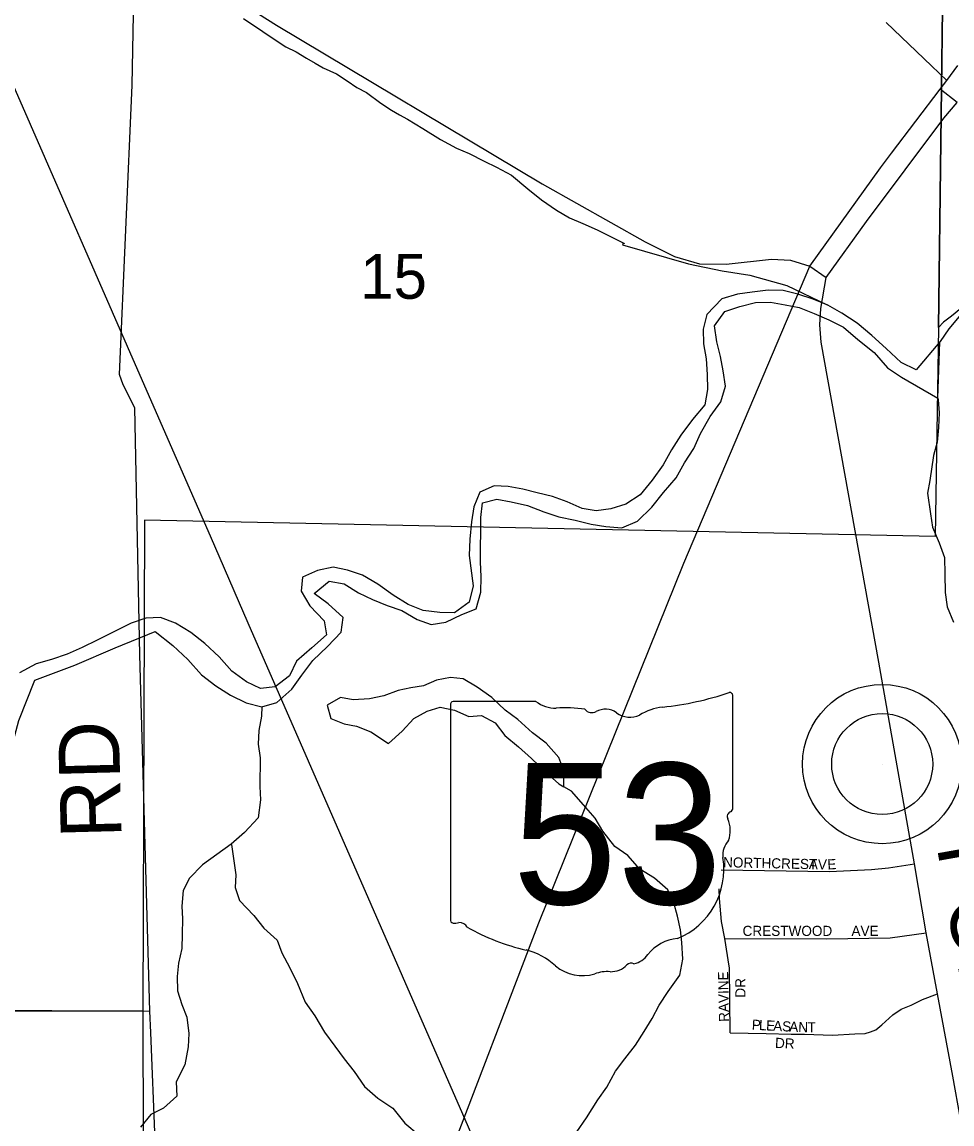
# Model space of a CAD drawing. Extents: x 1588073 to 2013523, y 1090242 to 1357120.
# Drawn here: x 1797313 to 1801898, y 1233367 to 1238801 of the extents above; entities that cross this region are included whole.
import ezdxf

# ---------------------------------------------------------------- set-up
doc = ezdxf.new("R2010")
doc.units = 0
for name, color, linetype in [('GM_X_County_Road', 7, 'Continuous'), ('GM_X_County_Road_Text', 7, 'Continuous'), ('GM_X_Major_River', 7, 'Continuous'), ('GM_X_Minor_Lake', 7, 'Continuous'), ('GM_X_Minor_River', 7, 'Continuous'), ('GM_X_Rail_Line', 7, 'Continuous'), ('GM_X_Section', 7, 'Continuous'), ('GM_X_Section_Text', 7, 'Continuous'), ('GM_X_State_Location', 7, 'Continuous'), ('GM_X_State_Route', 7, 'Continuous'), ('GM_X_State_Shield', 7, 'Continuous'), ('GM_X_Township_Road', 7, 'Continuous'), ('GM_X_Township_Subdivision', 7, 'Continuous'), ('GM_X_Township_Subdivision_Text', 7, 'Continuous'), ('GM_X_Unincorporated', 7, 'Continuous'), ('GM_X_Unincorporated_Location', 7, 'Continuous')]:
    doc.layers.add(name, color=color, linetype=linetype)

msp = doc.modelspace()

# ---------------------------------------------------------------- linework, layer by layer
at = {"layer": 'GM_X_County_Road'}
for points in [[(1793915.9, 1239279.6), (1796937.3, 1239222.5), (1797730.5, 1239206.3), (1797868.3, 1239189), (1797941.5, 1239170.4), (1798065.7, 1239102.1), (1798567.2, 1238785.5), (1799878, 1238002.2), (1800384.5, 1237716.7), (1800529.7, 1237644.7), (1800652.6, 1237608.7), (1800784.2, 1237606.3), (1801008.9, 1237631.1), (1801102, 1237626.1), (1801197.9, 1237597.3)], [(1797947.7, 1233818.6), (1797943.3, 1233923.3), (1797893.9, 1235681), (1797868.8, 1236898), (1797812.1, 1237011.5), (1797792.8, 1237062), (1797855.9, 1238490.1), (1797868.3, 1239189)], [(1801278.3, 1237540.5), (1801476.7, 1237816.7), (1801857.4, 1238326), (1801923.8, 1238403.2), (1801839.7, 1238469.3)], [(1801197.9, 1237597.3), (1801278.3, 1237540.5)], [(1802090.5, 1232551.8), (1801902.1, 1233602.3), (1801826.4, 1234009.2), (1801770.7, 1234309.1), (1801713.5, 1234650.5), (1801537.5, 1235644.9), (1801253.4, 1237221.4), (1801246, 1237308.3), (1801251, 1237387.8), (1801278.3, 1237540.5)], [(1797942.9, 1231515.3), (1797956.6, 1232483.7), (1797971.4, 1232814.4), (1797969.9, 1233285.4), (1797947.7, 1233818.6)]]:
    msp.add_lwpolyline(points, dxfattribs=at)
at = {"layer": 'GM_X_Major_River'}
msp.add_line((1801827.5, 1236946.4), (1801838.9, 1237223.3), dxfattribs=at)
for points in [[(1801934.1, 1237348.6), (1801882.8, 1237287.3), (1801839.5, 1237225.8), (1801838.9, 1237223.3)], [(1801827.5, 1236946.4), (1801830.4, 1236938.5), (1801835.3, 1236874.1), (1801832, 1236801.8), (1801824.7, 1236729.6), (1801807.5, 1236663.6), (1801789.2, 1236539.3), (1801778.1, 1236477.2), (1801792.4, 1236376.5), (1801801.3, 1236310), (1801834.1, 1236233), (1801860.9, 1236160.1), (1801863.5, 1236077.7), (1801863.9, 1235987.2), (1801874.7, 1235916.7), (1801905.5, 1235841.7)]]:
    msp.add_lwpolyline(points, dxfattribs=at)
at = {"layer": 'GM_X_Minor_Lake'}
for points in [[(1799984.5, 1235108.4), (1799958.9, 1235174.8), (1799897.3, 1235245.6), (1799829.6, 1235296.3), (1799757.9, 1235361.1), (1799694.2, 1235407.8), (1799628.5, 1235470.5), (1799556.8, 1235521.3), (1799487, 1235562), (1799424.9, 1235568.5), (1799356.7, 1235555.1), (1799292.4, 1235527.5), (1799230.3, 1235518), (1799168.1, 1235504.4), (1799095.8, 1235479), (1799025.6, 1235463.5), (1798945.4, 1235458.1), (1798883.4, 1235470.7), (1798817, 1235433.1), (1798834.6, 1235366.8), (1798900.5, 1235340.1), (1798962.5, 1235329.6), (1799032.4, 1235300.9), (1799120.1, 1235244), (1799186.7, 1235303.6), (1799245.2, 1235367.4), (1799309.6, 1235402.9), (1799373.8, 1235422.5), (1799445.8, 1235407.8), (1799515.7, 1235377.2), (1799577.8, 1235380.7), (1799645.7, 1235346), (1799693.3, 1235283.4), (1799761, 1235226.6), (1799824.7, 1235169.9), (1799898.3, 1235099.1), (1799960, 1235044.4), (1799983.9, 1235030.2)], [(1799983.9, 1235030.2), (1799984.5, 1235108.4)]]:
    msp.add_lwpolyline(points, dxfattribs=at)
at = {"layer": 'GM_X_Minor_River'}
msp.add_line((1801827.5, 1236946.4), (1801838.9, 1237223.3), dxfattribs=at)
for points in [[(1798404.7, 1238817.4), (1798499.9, 1238753.4), (1798555.5, 1238716.2), (1798613.1, 1238678.9), (1798664.9, 1238653.8), (1798714.5, 1238622.8), (1798758.2, 1238597.8), (1798798, 1238575), (1798863.8, 1238545.6), (1798915.4, 1238510.5), (1798963, 1238477.5), (1799010.7, 1238452.4), (1799082.1, 1238400.9), (1799133.7, 1238365.8), (1799173.4, 1238342.9), (1799213.2, 1238322.1), (1799251, 1238299.3), (1799289, 1238275.5)], [(1799289, 1238275.5), (1799375.6, 1238220.9), (1799455.2, 1238179.2), (1799517, 1238151.9), (1799590.7, 1238114.3), (1799652.5, 1238085), (1799726.1, 1238045.5), (1799807.3, 1237977.6), (1799874.7, 1237924.1), (1799948.1, 1237872.4), (1800011.7, 1237835.1), (1800077.6, 1237807.7), (1800149.3, 1237776.2), (1800211.1, 1237744.9), (1800282.8, 1237709.3)], [(1800276.2, 1237712.6), (1800272.7, 1237701.4), (1800599.4, 1237608.1), (1800764.9, 1237574.2), (1800900.7, 1237553), (1801083.2, 1237502.1), (1801282.8, 1237406.1)], [(1801838.9, 1237223.3), (1801721.5, 1237086.5), (1801647.6, 1237121.2), (1801574, 1237190.1), (1801502.3, 1237254.9), (1801430.7, 1237315.7), (1801354.9, 1237364.4), (1801285.1, 1237405.2), (1801213.2, 1237433.8), (1801137.3, 1237458.6), (1801065.3, 1237477.2), (1800991.2, 1237477.8), (1800913, 1237468.4), (1800840.8, 1237459), (1800762.5, 1237435.6), (1800689.8, 1237357.9), (1800671.3, 1237285.8), (1800672.8, 1237213.6), (1800686.2, 1237139.2), (1800691.7, 1237063), (1800693.2, 1236988.7), (1800678.6, 1236912.6), (1800618, 1236840.8), (1800561.3, 1236763.1), (1800514.7, 1236691.2), (1800474.1, 1236617.3), (1800419.5, 1236541.5), (1800360.9, 1236469.8), (1800290.5, 1236424.2), (1800216.2, 1236400.7), (1800144, 1236391.3), (1800074, 1236401.9), (1800000.1, 1236434.6), (1799928.2, 1236461.3), (1799852.2, 1236480), (1799782.2, 1236496.6), (1799710.2, 1236511.3), (1799640.1, 1236513.8), (1799569.8, 1236482.3), (1799541.2, 1236410.3), (1799528.6, 1236336.2), (1799520, 1236250), (1799517.4, 1236169.7), (1799536.4, 1236021.1), (1799517.8, 1235941), (1799445.3, 1235887.4), (1799373.2, 1235890), (1799291.1, 1235898.7), (1799217.2, 1235929.4), (1799143.4, 1235974.2), (1799067.7, 1236029), (1798991.9, 1236073.8), (1798918, 1236098.5), (1798846, 1236113.1), (1798769.7, 1236095.7), (1798695.4, 1236064.2), (1798688.9, 1235994), (1798732.4, 1235921.4), (1798802, 1235848.6), (1798813.5, 1235778.3), (1798740.9, 1235714.7), (1798666.3, 1235649.1), (1798631.8, 1235577.1), (1798561.3, 1235523.5), (1798489.1, 1235514.1), (1798419.2, 1235546.8), (1798347.5, 1235599.6), (1798283.9, 1235670.3), (1798214.3, 1235737.1), (1798144.6, 1235789.8), (1798068.8, 1235836.6), (1797994.9, 1235865.3), (1797922.7, 1235861.9), (1797850.4, 1235836.4), (1797768, 1235795), (1797683.6, 1235753.6), (1797609.2, 1235716), (1797534.9, 1235684.6), (1797458.5, 1235657.1), (1797382.3, 1235635.7), (1797299.8, 1235592.2)], [(1797969.6, 1235796.2), (1798056, 1235726.4), (1798129.6, 1235657.5), (1798197.1, 1235582.7), (1798268.9, 1235528), (1798340.6, 1235481.2), (1798418.5, 1235444.4), (1798494.5, 1235423.8), (1798568.7, 1235445.2), (1798643.3, 1235510.8), (1798691.9, 1235580.6), (1798746.5, 1235652.4), (1798819.1, 1235722.1), (1798885.7, 1235791.7), (1798896.3, 1235863.9), (1798822.6, 1235932.7), (1798752.9, 1235983.5), (1798827.4, 1236043), (1798901.5, 1236030.4), (1798971.3, 1235985.7), (1799041.1, 1235953), (1799113, 1235924.3), (1799185, 1235899.6), (1799260.8, 1235854.8), (1799330.7, 1235830.2), (1799402.9, 1235841.6), (1799481.3, 1235879.1), (1799551.6, 1235906.6), (1799574.2, 1235988.7), (1799576.8, 1236064.9), (1799573.3, 1236139.2), (1799574.9, 1236357.9), (1799583.4, 1236430), (1799653.6, 1236447.5), (1799723.7, 1236434.9), (1799805.7, 1236416.2), (1799885.6, 1236385.4), (1799959.5, 1236360.7), (1800039.5, 1236344), (1800119.5, 1236325.3), (1800191.5, 1236312.6), (1800269.6, 1236306), (1800347.9, 1236339.4), (1800418.5, 1236409.1), (1800475.2, 1236480.8), (1800537.8, 1236552.6), (1800578.4, 1236626.5), (1800625, 1236698.3), (1800657.6, 1236772.3), (1800706.2, 1236856.2), (1800758.8, 1236928), (1800781.4, 1237006), (1800770, 1237080.4), (1800756.4, 1237150.7), (1800738.9, 1237223.1), (1800727.5, 1237303.4), (1800778.1, 1237373.2), (1800852.4, 1237398.7), (1800928.6, 1237418.1), (1801002.8, 1237419.6), (1801074.8, 1237406.9), (1801144.8, 1237392.3), (1801218.7, 1237363.6), (1801290.6, 1237332.9), (1801362.4, 1237296.2), (1801434.1, 1237235.4), (1801513.8, 1237170.5), (1801579.3, 1237095.7), (1801649.1, 1237049), (1801827.5, 1236946.4)], [(1796905.9, 1234975.4), (1797109, 1234965.7), (1797244.6, 1235159.2), (1797296.1, 1235357.5), (1797375.7, 1235555.4), (1797572.5, 1235630.1), (1797771.4, 1235714.7), (1797969.6, 1235796.2)], [(1798494.5, 1235425.4), (1798494.1, 1235377.6), (1798479.6, 1235307.5), (1798477.1, 1235239.3), (1798486.6, 1235173), (1798485.6, 1235030.6), (1798489.1, 1234966.3), (1798476.5, 1234876.1), (1798409.8, 1234804.4), (1798343.3, 1234746.8), (1798272.8, 1234695.2), (1798202.4, 1234645.6), (1798137.8, 1234579.9), (1798107.3, 1234518), (1798100.7, 1234441.8), (1798104.3, 1234379.6), (1798101.7, 1234303.3), (1798101.2, 1234233.1), (1798084.7, 1234161), (1798078.2, 1234094.8), (1798079.7, 1234024.6), (1798101.2, 1233956.2), (1798124.8, 1233893.8), (1798134.3, 1233813.5), (1798131.8, 1233747.3), (1798115.1, 1233659.1), (1798072.4, 1233575.2), (1798075.9, 1233504.9), (1798009.4, 1233445.3), (1797947.1, 1233413.7), (1797896.5, 1233351.9)], [(1800047.7, 1233328), (1800096.3, 1233397.9), (1800151, 1233485.7), (1800195.5, 1233549.5), (1800238.1, 1233627.4), (1800284.7, 1233689.3), (1800337.2, 1233755.1), (1800379.8, 1233822.9), (1800420.3, 1233886.8), (1800454.8, 1233952.7), (1800499.4, 1234020.6), (1800556.1, 1234100.4), (1800570.7, 1234180.5), (1800565.3, 1234262.8), (1800559.7, 1234325.1), (1800544.1, 1234391.4), (1800526.6, 1234457.8), (1800497, 1234522.2), (1800431.3, 1234579), (1800359.5, 1234623.7), (1800299.9, 1234690.4), (1800236.2, 1234735.1), (1800176.6, 1234811.8), (1800139, 1234874.4), (1800081.4, 1234941), (1800021.8, 1235007.8), (1799983.9, 1235030.2)], [(1798345.8, 1234745.3), (1798366.3, 1234596.1), (1798363.8, 1234533.9), (1798385.4, 1234469.5), (1798455, 1234394.7), (1798504.6, 1234332.1), (1798570.3, 1234273.4), (1798593.8, 1234211), (1798633.4, 1234136.4), (1798670.9, 1234059.8), (1798708.2, 1233967.2), (1798755.8, 1233900.6), (1798803.3, 1233819.9), (1798854.9, 1233751.3), (1798900.5, 1233688.7), (1798950.2, 1233626.1), (1799001.7, 1233551.4), (1799067.4, 1233494.7), (1799141.2, 1233445.9), (1799200.7, 1233371.2), (1799270.4, 1233312.4)]]:
    msp.add_lwpolyline(points, dxfattribs=at)
at = {"layer": 'GM_X_Rail_Line'}
msp.add_lwpolyline([(1796947.9, 1239221.3), (1797267.6, 1238491.9), (1797915.7, 1237006.5), (1798072.9, 1236649.5), (1798239.5, 1236267.2), (1798426.6, 1235838.3), (1799485.2, 1233417.9), (1799820.4, 1232648.4), (1800476.8, 1231149.5), (1801243.3, 1229393.5), (1801308.3, 1229238.4), (1801387.3, 1229032.3), (1801423.4, 1228926.2), (1801471.4, 1228779.1), (1801528.4, 1228585), (1801577.5, 1228385.9), (1801609.5, 1228243.8), (1801638.5, 1228089.7), (1801669.5, 1227887.6), (1801680.5, 1227756.5), (1801682.5, 1227653.5), (1801677.5, 1227571.4), (1801671.5, 1227505.4), (1801655.5, 1227411.3)], dxfattribs=at)
at = {"layer": 'GM_X_Section'}
for points in [[(1796560.6, 1239208), (1801854.6, 1239129.6), (1801831.2, 1237294.6), (1801814.8, 1236264.1), (1797917, 1236344.3), (1797908, 1233922.9), (1796440.3, 1233925.7)], [(1796440.3, 1233925.7), (1797908, 1233922.9), (1797921.1, 1228670.8), (1796314.5, 1228634.1)]]:
    msp.add_lwpolyline(points, close=True, dxfattribs=at)
msp.add_lwpolyline([(1801941.9, 1237388), (1801895.6, 1237350.2), (1801855.4, 1237320.5), (1801831.2, 1237294.6), (1801854.6, 1239129.6)], dxfattribs=at)
at = {"layer": 'GM_X_State_Route'}
for points in [[(1801600.3, 1238154.2), (1801839.7, 1238469.3), (1801872.1, 1238512.5), (1801927.7, 1238587)], [(1799398.9, 1233153.3), (1799861, 1234359), (1800576, 1236132.2), (1801197.9, 1237597.3), (1801544.8, 1238081.1), (1801600.3, 1238154.2)]]:
    msp.add_lwpolyline(points, dxfattribs=at)
at = {"layer": 'GM_X_State_Shield'}
for p, q in [((1799846.5, 1235451.2), (1799438.8, 1235451.2)), ((1800817.2, 1234924.6), (1800817.2, 1235477.4)), ((1799425.1, 1235433), (1799425.1, 1234376.4)), ((1800817.1, 1234924.8), (1800817.2, 1234924.6))]:
    msp.add_line(p, q, dxfattribs=at)
for centre, radius, start, end in [((1799441, 1235435.2), 16.1, 98.1301, 188.1301), ((1799943.5, 1235573.8), 156.4, 231.6195, 271.1119), ((1800321.3, 1236891.7), 1476.4, 275.8445, 288.9065), ((1800801.8, 1235479.7), 15.5, 351.8621, 97.738), ((1799995.4, 1234858), 561.6, 80.4867, 94.9883), ((1800122.9, 1235440.7), 45.1, 219.7921, 297.1024), ((1800189.2, 1235318.6), 93.8, 54.4667, 119.1411), ((1800310.3, 1235486.1), 112.9, 233.8562, 294.8282), ((1800509.6, 1235128.4), 297, 97.3462, 120.7689), ((1800813.6, 1234884), 24, 107.944, 210.337), ((1800800.7, 1234922.5), 16.6, 289.6038, 7.7341), ((1800661, 1234814.2), 144, 340.033, 23.6496), ((1800872.7, 1234693.3), 104.8, 136.8065, 186.9296), ((1800404, 1234623), 369.3, 292.3089, 8.9858), ((1799441.1, 1234374), 16.3, 171.9584, 258.3066), ((1799443.6, 1234482.1), 124.2, 267.339, 280.6039), ((1799469, 1234315.4), 44.8, 29.7484, 93.2717), ((1800034.3, 1235264.7), 1066.1, 240.4129, 257.1985), ((1800559.7, 1234079.7), 202.2, 94.4031, 142.5768), ((1799716.4, 1233901.7), 333.6, 47.1842, 75.836), ((1800303.5, 1234274), 119.3, 282.8732, 323.2771), ((1800077.2, 1234310.2), 211.7, 230.7004, 286.2918), ((1800215, 1234231), 112.8, 268.777, 315.5493), ((1800317, 1234128.7), 31.8, 65.7517, 132.6484), ((1800199.5, 1233944.8), 173.9, 85.6951, 111.2099)]:
    msp.add_arc(centre, radius, start, end, dxfattribs=at)
at = {"layer": 'GM_X_Township_Road'}
for points in [[(1801797.3, 1238584.1), (1801572.8, 1238798.7)], [(1801872.1, 1238512.5), (1801797.3, 1238584.1)], [(1793828.6, 1233951), (1797943.3, 1233923.3)]]:
    msp.add_lwpolyline(points, dxfattribs=at)
at = {"layer": 'GM_X_Township_Subdivision'}
for points in [[(1800759.7, 1234620.8), (1801293.8, 1234612.3), (1801501.5, 1234621.9), (1801585.2, 1234630.3), (1801713.5, 1234650.5)], [(1800799.5, 1234146.1), (1800777.7, 1234282.2), (1800761.8, 1234365.7), (1800751.2, 1234479.2), (1800750.1, 1234526.9)], [(1800777.7, 1234282.2), (1801278.9, 1234279.9), (1801593.7, 1234285.2), (1801770.7, 1234309.1)], [(1800804.1, 1233816.6), (1800801, 1234136.7), (1800799.5, 1234146.1)], [(1800804.1, 1233816.6), (1800981.8, 1233813.8), (1801104.7, 1233809.6), (1801170.4, 1233809.6), (1801308.2, 1233805.4), (1801418.4, 1233811.7), (1801469.3, 1233813.8), (1801496.9, 1233822.3), (1801522.3, 1233830.8), (1801551.9, 1233856.3), (1801607.1, 1233905), (1801647.3, 1233932.6), (1801696.1, 1233953.8), (1801753.3, 1233981.4), (1801826.4, 1234009.2)]]:
    msp.add_lwpolyline(points, dxfattribs=at)
at = {"layer": 'GM_X_Unincorporated'}
for radius in [392.8, 249]:
    msp.add_circle((1801553.9, 1235142), radius, dxfattribs=at)
at = {"layer": 'GM_X_Unincorporated_Location'}
msp.add_line((1801553.9, 1235142), (1801553.9, 1235142), dxfattribs=at)

# ---------------------------------------------------------------- texts
at = {"layer": 'GM_X_County_Road_Text'}
for s, rotation, p in [('RD', 91.4825, (1797804.1, 1234779.1)), ('PORT', 280.0198, (1801822.6, 1234735))]:
    msp.add_text(s, height=300, rotation=rotation, dxfattribs=at).set_placement(p)
at = {"layer": 'GM_X_Section_Text'}
msp.add_text('15', height=221, rotation=0, dxfattribs=at).set_placement((1798980.2, 1237436.2))
at = {"layer": 'GM_X_State_Location'}
for s in ['s', 'r']:
    msp.add_text(s, height=1, dxfattribs=at).set_placement((1800105.4, 1234834.4))
msp.add_text('53', height=1, rotation=0, dxfattribs=at).set_placement((1799853.6, 1234761.7))
at = {"layer": 'GM_X_State_Shield'}
msp.add_text('53', height=696.1, dxfattribs=at).set_placement((1799729.8, 1234450.9))
at = {"layer": 'GM_X_Township_Subdivision_Text'}
for s, rotation, p in [('NORTHCREST', 358.7416, (1800769, 1234633.2)), ('A', 358.0544, (1801191.8, 1234624.4)), ('V', 358.0787, (1801235.8, 1234622.9)), ('E', 3.7052, (1801285.1, 1234621.5)), ('CRESTWOOD', 0, (1800865.6, 1234294.4)), ('AVE', 0, (1801402.4, 1234294.4)), ('RAVINE', 91.1012, (1800799, 1233871.2)), ('DR', 90, (1800879.7, 1233990.2)), ('P', 357.1021, (1800910.1, 1233832.4)), ('L', 357.1021, (1800945.3, 1233830.6)), ('E', 357.1021, (1800980.4, 1233828.8)), ('A', 357.1106, (1801015.6, 1233827)), ('S', 357.1021, (1801059.5, 1233824.8)), ('A', 357.0991, (1801094.7, 1233823)), ('N', 358.1012, (1801139.5, 1233820.8)), ('T', 359.8324, (1801185.2, 1233819.3)), ('DR', 356.989, (1801024.4, 1233743))]:
    msp.add_text(s, height=50, rotation=rotation, dxfattribs=at).set_placement(p)

doc.saveas('drawing.dxf')
